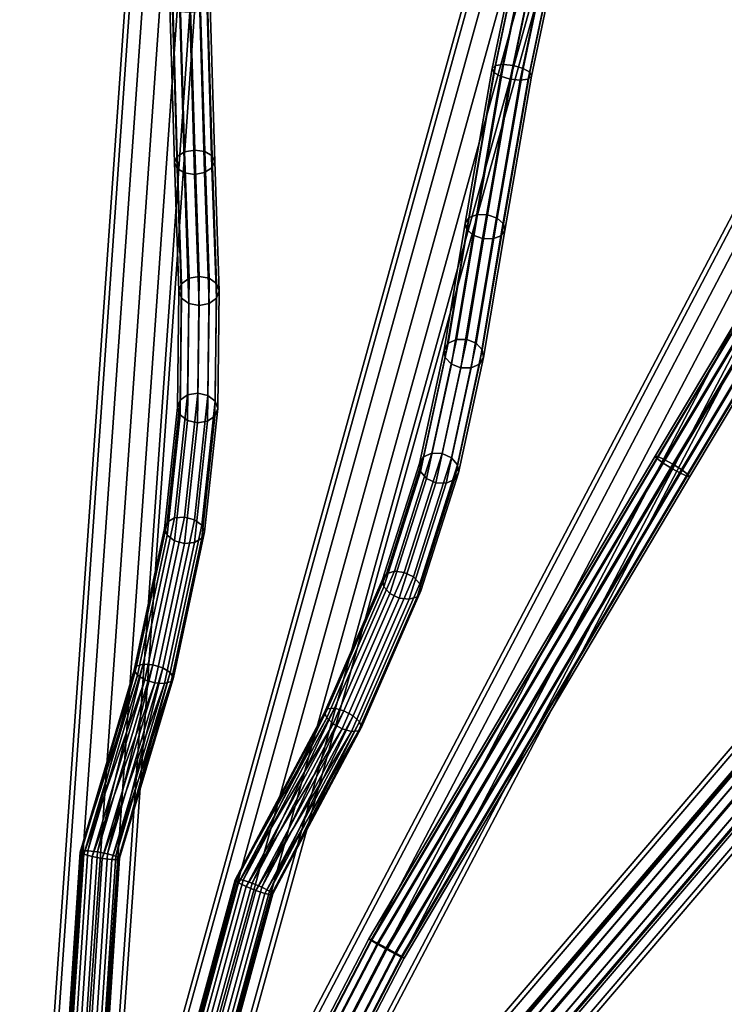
# Model space of a CAD drawing. Extents: x -43.1 to 43.1, y -41.3 to 41.3.
# Tile 513 of 744: x 0 to 5.4, y 4.9 to 12.5. Entities that reach past the tile are written whole.
import ezdxf

# ---------------------------------------------------------------- set-up
doc = ezdxf.new("R2010")
doc.units = 0
doc.layers.add('CABLE.1', color=18, linetype='CONTINUOUS')
doc.layers.add('METAL_BASE', color=254, linetype='CONTINUOUS')

msp = doc.modelspace()

# ---------------------------------------------------------------- linework, layer by layer
at = {"layer": 'CABLE.1'}
for points in [[(3.6784, 12.1424, 40.4409), (3.6517, 12.12, 40.3671), (3.9712, 13.6445, 40.0803), (3.9937, 13.6468, 40.1578)], [(3.6517, 12.12, 40.3671), (3.6658, 12.0896, 40.2929), (3.9894, 13.6333, 40.0025), (3.9712, 13.6445, 40.0803)], [(3.6658, 12.0896, 40.2929), (3.717, 12.0593, 40.2381), (4.0433, 13.616, 39.9453), (3.9894, 13.6333, 40.0025)], [(3.7388, 12.1507, 40.4943), (3.6784, 12.1424, 40.4409), (3.9937, 13.6468, 40.1578), (4.0508, 13.6395, 40.2143)], [(3.8167, 12.1428, 40.5132), (3.7388, 12.1507, 40.4943), (4.0508, 13.6395, 40.2143), (4.1272, 13.6246, 40.2345)], [(3.717, 12.0593, 40.2381), (3.7915, 12.0372, 40.2174), (4.1185, 13.5975, 39.9239), (4.0433, 13.616, 39.9453)], [(3.7915, 12.0372, 40.2174), (3.8694, 12.0292, 40.2363), (4.1949, 13.5825, 39.9441), (4.1185, 13.5975, 39.9239)], [(3.8912, 12.1207, 40.4925), (3.8167, 12.1428, 40.5132), (4.1272, 13.6246, 40.2345), (4.2025, 13.606, 40.2131)], [(3.8694, 12.0292, 40.2363), (3.9297, 12.0376, 40.2897), (4.252, 13.5752, 40.0005), (4.1949, 13.5825, 39.9441)], [(3.9423, 12.0904, 40.4376), (3.8912, 12.1207, 40.4925), (4.2025, 13.606, 40.2131), (4.2564, 13.5888, 40.1558)], [(3.9297, 12.0376, 40.2897), (3.9565, 12.0599, 40.3634), (4.2745, 13.5775, 40.078), (4.252, 13.5752, 40.0005)], [(3.9565, 12.0599, 40.3634), (3.9423, 12.0904, 40.4376), (4.2564, 13.5888, 40.1558), (4.2745, 13.5775, 40.078)], [(1.2756, 11.4746, 5.17), (1.2185, 11.4394, 5.1252), (1.1838, 12.632, 4.4409), (1.2413, 12.6522, 4.4943)], [(1.3533, 11.4885, 5.1853), (1.2756, 11.4746, 5.17), (1.2413, 12.6522, 4.4943), (1.3192, 12.6599, 4.5132)], [(1.4309, 11.4773, 5.167), (1.3533, 11.4885, 5.1853), (1.3192, 12.6599, 4.5132), (1.3966, 12.6531, 4.4925)], [(1.4874, 11.444, 5.12), (1.4309, 11.4773, 5.167), (1.3966, 12.6531, 4.4925), (1.4528, 12.6336, 4.4376)], [(1.2185, 11.4394, 5.1252), (1.1973, 11.3922, 5.0629), (1.162, 12.6047, 4.3671), (1.1838, 12.632, 4.4409)], [(1.1973, 11.3922, 5.0629), (1.2177, 11.3458, 4.9999), (1.1819, 12.5777, 4.2929), (1.162, 12.6047, 4.3671)], [(1.2177, 11.3458, 4.9999), (1.2742, 11.3125, 4.9529), (1.2381, 12.5582, 4.2381), (1.1819, 12.5777, 4.2929)], [(1.4294, 11.3152, 4.9499), (1.4866, 11.3504, 4.9946), (1.4509, 12.5794, 4.2897), (1.3934, 12.5592, 4.2363)], [(1.4866, 11.3504, 4.9946), (1.5078, 11.3976, 5.0569), (1.4727, 12.6066, 4.3634), (1.4509, 12.5794, 4.2897)], [(1.5078, 11.3976, 5.0569), (1.4874, 11.444, 5.12), (1.4528, 12.6336, 4.4376), (1.4727, 12.6066, 4.3634)], [(1.2742, 11.3125, 4.9529), (1.3517, 11.3013, 4.9346), (1.3155, 12.5514, 4.2174), (1.2381, 12.5582, 4.2381)], [(1.3517, 11.3013, 4.9346), (1.4294, 11.3152, 4.9499), (1.3934, 12.5592, 4.2363), (1.3155, 12.5514, 4.2174)], [(3.4746, 10.9668, 41.1252), (3.4445, 10.9248, 41.0629), (3.6517, 12.12, 40.3671), (3.6784, 12.1424, 40.4409)], [(3.4445, 10.9248, 41.0629), (3.4552, 10.8753, 40.9999), (3.6658, 12.0896, 40.2929), (3.6517, 12.12, 40.3671)], [(3.5377, 10.9899, 41.17), (3.4746, 10.9668, 41.1252), (3.6784, 12.1424, 40.4409), (3.7388, 12.1507, 40.4943)], [(3.6166, 10.988, 41.1853), (3.5377, 10.9899, 41.17), (3.7388, 12.1507, 40.4943), (3.8167, 12.1428, 40.5132)], [(3.6903, 10.9616, 41.167), (3.6166, 10.988, 41.1853), (3.8167, 12.1428, 40.5132), (3.8912, 12.1207, 40.4925)], [(3.7391, 10.9177, 41.12), (3.6903, 10.9616, 41.167), (3.8912, 12.1207, 40.4925), (3.9423, 12.0904, 40.4376)], [(3.4552, 10.8753, 40.9999), (3.504, 10.8314, 40.9529), (3.717, 12.0593, 40.2381), (3.6658, 12.0896, 40.2929)], [(3.504, 10.8314, 40.9529), (3.5777, 10.8049, 40.9346), (3.7915, 12.0372, 40.2174), (3.717, 12.0593, 40.2381)], [(3.5777, 10.8049, 40.9346), (3.6566, 10.803, 40.9499), (3.8694, 12.0292, 40.2363), (3.7915, 12.0372, 40.2174)], [(3.6566, 10.803, 40.9499), (3.7196, 10.8262, 40.9946), (3.9297, 12.0376, 40.2897), (3.8694, 12.0292, 40.2363)], [(3.7196, 10.8262, 40.9946), (3.7498, 10.8681, 41.0569), (3.9565, 12.0599, 40.3634), (3.9297, 12.0376, 40.2897)], [(3.7498, 10.8681, 41.0569), (3.7391, 10.9177, 41.12), (3.9423, 12.0904, 40.4376), (3.9565, 12.0599, 40.3634)], [(4.9312, 9.1205, 36.8864), (4.9112, 9.1228, 36.8084), (6.4124, 11.6318, 36.3172), (6.4382, 11.6393, 36.3933)], [(4.9112, 9.1228, 36.8084), (4.927, 9.1039, 36.7318), (6.4225, 11.6034, 36.2424), (6.4124, 11.6318, 36.3172)], [(4.927, 9.1039, 36.7318), (4.9743, 9.0689, 36.6769), (6.4658, 11.5615, 36.1889), (6.4225, 11.6034, 36.2424)], [(4.9816, 9.0977, 36.9448), (4.9312, 9.1205, 36.8864), (6.4382, 11.6393, 36.3933), (6.493, 11.6237, 36.4502)], [(5.049, 9.0604, 36.9679), (4.9816, 9.0977, 36.9448), (6.493, 11.6237, 36.4502), (6.5621, 11.5894, 36.4728)], [(5.1152, 9.0187, 36.9497), (5.049, 9.0604, 36.9679), (6.5621, 11.5894, 36.4728), (6.627, 11.5454, 36.455)], [(4.9743, 9.0689, 36.6769), (5.0406, 9.0272, 36.6586), (6.5307, 11.5176, 36.1711), (6.4658, 11.5615, 36.1889)], [(5.0406, 9.0272, 36.6586), (5.108, 8.99, 36.6818), (6.5998, 11.4832, 36.1937), (6.5307, 11.5176, 36.1711)], [(5.1626, 8.9837, 36.8948), (5.1152, 9.0187, 36.9497), (6.627, 11.5454, 36.455), (6.6703, 11.5036, 36.4015)], [(5.1784, 8.9649, 36.8181), (5.1626, 8.9837, 36.8948), (6.6703, 11.5036, 36.4015), (6.6804, 11.4751, 36.3267)], [(1.2527, 10.4559, 6.0626), (1.2317, 10.3995, 6.0092), (1.1973, 11.3922, 5.0629), (1.2185, 11.4394, 5.1252)], [(1.3097, 10.4973, 6.1015), (1.2527, 10.4559, 6.0626), (1.2185, 11.4394, 5.1252), (1.2756, 11.4746, 5.17)], [(1.3874, 10.5127, 6.1152), (1.3097, 10.4973, 6.1015), (1.2756, 11.4746, 5.17), (1.3533, 11.4885, 5.1853)], [(1.465, 10.4979, 6.1002), (1.3874, 10.5127, 6.1152), (1.3533, 11.4885, 5.1853), (1.4309, 11.4773, 5.167)], [(1.5217, 10.4569, 6.0605), (1.465, 10.4979, 6.1002), (1.4309, 11.4773, 5.167), (1.4874, 11.444, 5.12)], [(1.5424, 10.4007, 6.0066), (1.5217, 10.4569, 6.0605), (1.4874, 11.444, 5.12), (1.5078, 11.3976, 5.0569)], [(5.108, 8.99, 36.6818), (5.1584, 8.9671, 36.7402), (6.6546, 11.4677, 36.2506), (6.5998, 11.4832, 36.1937)], [(5.1584, 8.9671, 36.7402), (5.1784, 8.9649, 36.8181), (6.6804, 11.4751, 36.3267), (6.6546, 11.4677, 36.2506)], [(1.2317, 10.3995, 6.0092), (1.2524, 10.3433, 5.9553), (1.2177, 11.3458, 4.9999), (1.1973, 11.3922, 5.0629)], [(1.2524, 10.3433, 5.9553), (1.3091, 10.3024, 5.9156), (1.2742, 11.3125, 4.9529), (1.2177, 11.3458, 4.9999)], [(1.4645, 10.303, 5.9143), (1.5214, 10.3444, 5.9532), (1.4866, 11.3504, 4.9946), (1.4294, 11.3152, 4.9499)], [(1.5214, 10.3444, 5.9532), (1.5424, 10.4007, 6.0066), (1.5078, 11.3976, 5.0569), (1.4866, 11.3504, 4.9946)], [(1.3091, 10.3024, 5.9156), (1.3868, 10.2876, 5.9006), (1.3517, 11.3013, 4.9346), (1.2742, 11.3125, 4.9529)], [(1.3868, 10.2876, 5.9006), (1.4645, 10.303, 5.9143), (1.4294, 11.3152, 4.9499), (1.3517, 11.3013, 4.9346)], [(3.3121, 9.9962, 42.0626), (3.2803, 9.9452, 42.0092), (3.4445, 10.9248, 41.0629), (3.4746, 10.9668, 41.1252)], [(3.3762, 10.0254, 42.1015), (3.3121, 9.9962, 42.0626), (3.4746, 10.9668, 41.1252), (3.5377, 10.9899, 41.17)], [(3.4554, 10.025, 42.1152), (3.3762, 10.0254, 42.1015), (3.5377, 10.9899, 41.17), (3.6166, 10.988, 41.1853)], [(3.5285, 9.9951, 42.1002), (3.4554, 10.025, 42.1152), (3.6166, 10.988, 41.1853), (3.6903, 10.9616, 41.167)], [(3.2803, 9.9452, 42.0092), (3.2894, 9.886, 41.9553), (3.4552, 10.8753, 40.9999), (3.4445, 10.9248, 41.0629)], [(3.576, 9.9436, 42.0605), (3.5285, 9.9951, 42.1002), (3.6903, 10.9616, 41.167), (3.7391, 10.9177, 41.12)], [(3.585, 9.8844, 42.0066), (3.576, 9.9436, 42.0605), (3.7391, 10.9177, 41.12), (3.7498, 10.8681, 41.0569)], [(3.2894, 9.886, 41.9553), (3.3368, 9.8346, 41.9156), (3.504, 10.8314, 40.9529), (3.4552, 10.8753, 40.9999)], [(3.3368, 9.8346, 41.9156), (3.4099, 9.8046, 41.9006), (3.5777, 10.8049, 40.9346), (3.504, 10.8314, 40.9529)], [(3.4891, 9.8042, 41.9143), (3.5532, 9.8334, 41.9532), (3.7196, 10.8262, 40.9946), (3.6566, 10.803, 40.9499)], [(3.5532, 9.8334, 41.9532), (3.585, 9.8844, 42.0066), (3.7498, 10.8681, 41.0569), (3.7196, 10.8262, 40.9946)], [(3.4099, 9.8046, 41.9006), (3.4891, 9.8042, 41.9143), (3.6566, 10.803, 40.9499), (3.5777, 10.8049, 40.9346)], [(3.7524, 4.6327, 27.8333), (3.7673, 4.618, 27.7557), (8.8892, 10.615, 27.4966), (8.8766, 10.6323, 27.5741)], [(3.7693, 4.6203, 27.911), (3.7524, 4.6327, 27.8333), (8.8766, 10.6323, 27.5741), (8.8957, 10.6226, 27.6517)], [(3.7673, 4.618, 27.7557), (3.8097, 4.5802, 27.6989), (8.93, 10.5753, 27.4398), (8.8892, 10.615, 27.4966)], [(3.8132, 4.5843, 27.9678), (3.7693, 4.6203, 27.911), (8.8957, 10.6226, 27.6517), (8.9413, 10.5885, 27.7084)], [(3.8725, 4.5342, 27.9886), (3.8132, 4.5843, 27.9678), (8.9413, 10.5885, 27.7084), (9.0012, 10.5391, 27.7292)], [(1.3765, 9.6091, 7.1585), (1.2988, 9.596, 7.1423), (1.3097, 10.4973, 6.1015), (1.3874, 10.5127, 6.1152)], [(1.4541, 9.5915, 7.1467), (1.3765, 9.6091, 7.1585), (1.3874, 10.5127, 6.1152), (1.465, 10.4979, 6.1002)], [(3.8097, 4.5802, 27.6989), (3.8685, 4.5295, 27.6781), (8.9882, 10.5238, 27.4191), (8.93, 10.5753, 27.4398)], [(3.8685, 4.5295, 27.6781), (3.9278, 4.4793, 27.6989), (9.0481, 10.4744, 27.4398), (8.9882, 10.5238, 27.4191)], [(3.9313, 4.4834, 27.9678), (3.8725, 4.5342, 27.9886), (9.0012, 10.5391, 27.7292), (9.0594, 10.4876, 27.7084)], [(1.2418, 9.5556, 7.1024), (1.2208, 9.4988, 7.0495), (1.2317, 10.3995, 6.0092), (1.2527, 10.4559, 6.0626)], [(1.2988, 9.596, 7.1423), (1.2418, 9.5556, 7.1024), (1.2527, 10.4559, 6.0626), (1.3097, 10.4973, 6.1015)], [(1.5108, 9.5477, 7.1101), (1.4541, 9.5915, 7.1467), (1.465, 10.4979, 6.1002), (1.5217, 10.4569, 6.0605)], [(1.5313, 9.4897, 7.0584), (1.5108, 9.5477, 7.1101), (1.5217, 10.4569, 6.0605), (1.5424, 10.4007, 6.0066)], [(3.9278, 4.4793, 27.6989), (3.9718, 4.4433, 27.7557), (9.0937, 10.4403, 27.4966), (9.0481, 10.4744, 27.4398)], [(3.9738, 4.4456, 27.911), (3.9313, 4.4834, 27.9678), (9.0594, 10.4876, 27.7084), (9.1002, 10.4479, 27.6517)], [(3.9718, 4.4433, 27.7557), (3.9886, 4.431, 27.8333), (9.1128, 10.4306, 27.5741), (9.0937, 10.4403, 27.4966)], [(3.9886, 4.431, 27.8333), (3.9738, 4.4456, 27.911), (9.1002, 10.4479, 27.6517), (9.1128, 10.4306, 27.5741)], [(1.2208, 9.4988, 7.0495), (1.2414, 9.4407, 6.9978), (1.2524, 10.3433, 5.9553), (1.2317, 10.3995, 6.0092)], [(1.5103, 9.4328, 7.0056), (1.5313, 9.4897, 7.0584), (1.5424, 10.4007, 6.0066), (1.5214, 10.3444, 5.9532)], [(1.2414, 9.4407, 6.9978), (1.298, 9.397, 6.9612), (1.3091, 10.3024, 5.9156), (1.2524, 10.3433, 5.9553)], [(1.298, 9.397, 6.9612), (1.3756, 9.3793, 6.9494), (1.3868, 10.2876, 5.9006), (1.3091, 10.3024, 5.9156)], [(1.3756, 9.3793, 6.9494), (1.4533, 9.3924, 6.9657), (1.4645, 10.303, 5.9143), (1.3868, 10.2876, 5.9006)], [(1.4533, 9.3924, 6.9657), (1.5103, 9.4328, 7.0056), (1.5214, 10.3444, 5.9532), (1.4645, 10.303, 5.9143)], [(3.122, 9.1162, 43.1024), (3.09, 9.0647, 43.0495), (3.2803, 9.9452, 42.0092), (3.3121, 9.9962, 42.0626)], [(3.1859, 9.1444, 43.1423), (3.122, 9.1162, 43.1024), (3.3121, 9.9962, 42.0626), (3.3762, 10.0254, 42.1015)], [(3.2647, 9.1418, 43.1585), (3.1859, 9.1444, 43.1423), (3.3762, 10.0254, 42.1015), (3.4554, 10.025, 42.1152)], [(3.3371, 9.109, 43.1467), (3.2647, 9.1418, 43.1585), (3.4554, 10.025, 42.1152), (3.5285, 9.9951, 42.1002)], [(3.3839, 9.0549, 43.1101), (3.3371, 9.109, 43.1467), (3.5285, 9.9951, 42.1002), (3.576, 9.9436, 42.0605)], [(3.09, 9.0647, 43.0495), (3.0986, 9.0037, 42.9978), (3.2894, 9.886, 41.9553), (3.2803, 9.9452, 42.0092)], [(3.3925, 8.9939, 43.0584), (3.3839, 9.0549, 43.1101), (3.576, 9.9436, 42.0605), (3.585, 9.8844, 42.0066)], [(3.0986, 9.0037, 42.9978), (3.1454, 8.9495, 42.9612), (3.3368, 9.8346, 41.9156), (3.2894, 9.886, 41.9553)], [(3.1454, 8.9495, 42.9612), (3.2179, 8.9168, 42.9494), (3.4099, 9.8046, 41.9006), (3.3368, 9.8346, 41.9156)], [(3.2966, 8.9141, 42.9657), (3.3605, 8.9423, 43.0056), (3.5532, 9.8334, 41.9532), (3.4891, 9.8042, 41.9143)], [(3.3605, 8.9423, 43.0056), (3.3925, 8.9939, 43.0584), (3.585, 9.8844, 42.0066), (3.5532, 9.8334, 41.9532)], [(3.2179, 8.9168, 42.9494), (3.2966, 8.9141, 42.9657), (3.4891, 9.8042, 41.9143), (3.4099, 9.8046, 41.9006)], [(1.1967, 8.6449, 8.1385), (1.1405, 8.6126, 8.0902), (1.2418, 9.5556, 7.1024), (1.2988, 9.596, 7.1423)], [(1.2738, 8.6517, 8.1612), (1.1967, 8.6449, 8.1385), (1.2988, 9.596, 7.1423), (1.3765, 9.6091, 7.1585)], [(1.351, 8.6313, 8.1522), (1.2738, 8.6517, 8.1612), (1.3765, 9.6091, 7.1585), (1.4541, 9.5915, 7.1467)], [(1.1405, 8.6126, 8.0902), (1.1203, 8.5635, 8.0292), (1.2208, 9.4988, 7.0495), (1.2418, 9.5556, 7.1024)], [(1.4078, 8.589, 8.114), (1.351, 8.6313, 8.1522), (1.4541, 9.5915, 7.1467), (1.5108, 9.5477, 7.1101)], [(1.4289, 8.5363, 8.0567), (1.4078, 8.589, 8.114), (1.5108, 9.5477, 7.1101), (1.5313, 9.4897, 7.0584)], [(1.1203, 8.5635, 8.0292), (1.1413, 8.5108, 7.9719), (1.2414, 9.4407, 6.9978), (1.2208, 9.4988, 7.0495)], [(1.1413, 8.5108, 7.9719), (1.1981, 8.4685, 7.9336), (1.298, 9.397, 6.9612), (1.2414, 9.4407, 6.9978)], [(1.4086, 8.4872, 7.9957), (1.4289, 8.5363, 8.0567), (1.5313, 9.4897, 7.0584), (1.5103, 9.4328, 7.0056)], [(1.1981, 8.4685, 7.9336), (1.2753, 8.4481, 7.9247), (1.3756, 9.3793, 6.9494), (1.298, 9.397, 6.9612)], [(1.2753, 8.4481, 7.9247), (1.3524, 8.4549, 7.9474), (1.4533, 9.3924, 6.9657), (1.3756, 9.3793, 6.9494)], [(1.3524, 8.4549, 7.9474), (1.4086, 8.4872, 7.9957), (1.5103, 9.4328, 7.0056), (1.4533, 9.3924, 6.9657)], [(2.8962, 8.2327, 44.1385), (2.8347, 8.2123, 44.0902), (3.122, 9.1162, 43.1024), (3.1859, 9.1444, 43.1423)], [(2.9731, 8.2241, 44.1612), (2.8962, 8.2327, 44.1385), (3.1859, 9.1444, 43.1423), (3.2647, 9.1418, 43.1585)], [(3.0447, 8.1886, 44.1522), (2.9731, 8.2241, 44.1612), (3.2647, 9.1418, 43.1585), (3.3371, 9.109, 43.1467)], [(2.6996, 5.3904, 37.0032), (2.7188, 5.3774, 36.9262), (4.927, 9.1039, 36.7318), (4.9112, 9.1228, 36.8084)], [(2.7167, 5.3832, 37.0814), (2.6996, 5.3904, 37.0032), (4.9112, 9.1228, 36.8084), (4.9312, 9.1205, 36.8864)], [(2.7657, 5.3577, 37.1399), (2.7167, 5.3832, 37.0814), (4.9312, 9.1205, 36.8864), (4.9816, 9.0977, 36.9448)], [(2.7188, 5.3774, 36.9262), (2.7693, 5.3478, 36.871), (4.9743, 9.0689, 36.6769), (4.927, 9.1039, 36.7318)], [(2.8334, 5.3209, 37.1629), (2.7657, 5.3577, 37.1399), (4.9816, 9.0977, 36.9448), (5.049, 9.0604, 36.9679)], [(2.7693, 5.3478, 36.871), (2.8375, 5.3094, 36.8525), (5.0406, 9.0272, 36.6586), (4.9743, 9.0689, 36.6769)], [(2.8347, 8.2123, 44.0902), (2.8051, 8.1683, 44.0292), (3.09, 9.0647, 43.0495), (3.122, 9.1162, 43.1024)], [(2.8051, 8.1683, 44.0292), (2.8152, 8.1124, 43.9719), (3.0986, 9.0037, 42.9978), (3.09, 9.0647, 43.0495)], [(2.9016, 5.2825, 37.1444), (2.8334, 5.3209, 37.1629), (5.049, 9.0604, 36.9679), (5.1152, 9.0187, 36.9497)], [(3.0919, 8.1359, 44.114), (3.0447, 8.1886, 44.1522), (3.3371, 9.109, 43.1467), (3.3839, 9.0549, 43.1101)], [(2.8152, 8.1124, 43.9719), (2.8624, 8.0597, 43.9336), (3.1454, 8.9495, 42.9612), (3.0986, 9.0037, 42.9978)], [(2.8375, 5.3094, 36.8525), (2.9052, 5.2725, 36.8755), (5.108, 8.99, 36.6818), (5.0406, 9.0272, 36.6586)], [(2.952, 5.2528, 37.0892), (2.9016, 5.2825, 37.1444), (5.1152, 9.0187, 36.9497), (5.1626, 8.9837, 36.8948)], [(2.9052, 5.2725, 36.8755), (2.9541, 5.2471, 36.934), (5.1584, 8.9671, 36.7402), (5.108, 8.99, 36.6818)], [(2.9713, 5.2399, 37.0122), (2.952, 5.2528, 37.0892), (5.1626, 8.9837, 36.8948), (5.1784, 8.9649, 36.8181)], [(3.0724, 8.036, 43.9957), (3.102, 8.0801, 44.0567), (3.3925, 8.9939, 43.0584), (3.3605, 8.9423, 43.0056)], [(3.102, 8.0801, 44.0567), (3.0919, 8.1359, 44.114), (3.3839, 9.0549, 43.1101), (3.3925, 8.9939, 43.0584)], [(2.8624, 8.0597, 43.9336), (2.934, 8.0242, 43.9247), (3.2179, 8.9168, 42.9494), (3.1454, 8.9495, 42.9612)], [(2.934, 8.0242, 43.9247), (3.0109, 8.0156, 43.9474), (3.2966, 8.9141, 42.9657), (3.2179, 8.9168, 42.9494)], [(2.9541, 5.2471, 36.934), (2.9713, 5.2399, 37.0122), (5.1784, 8.9649, 36.8181), (5.1584, 8.9671, 36.7402)], [(3.0109, 8.0156, 43.9474), (3.0724, 8.036, 43.9957), (3.3605, 8.9423, 43.0056), (3.2966, 8.9141, 42.9657)], [(0.9029, 7.4989, 8.8696), (0.8863, 7.4678, 8.7961), (1.1203, 8.5635, 8.0292), (1.1405, 8.6126, 8.0902)], [(0.9555, 7.5143, 8.9297), (0.9029, 7.4989, 8.8696), (1.1405, 8.6126, 8.0902), (1.1967, 8.6449, 8.1385)], [(1.0302, 7.5097, 8.9603), (0.9555, 7.5143, 8.9297), (1.1967, 8.6449, 8.1385), (1.2738, 8.6517, 8.1612)], [(1.1068, 7.4865, 8.9532), (1.0302, 7.5097, 8.9603), (1.2738, 8.6517, 8.1612), (1.351, 8.6313, 8.1522)], [(1.1649, 7.4508, 8.9102), (1.1068, 7.4865, 8.9532), (1.351, 8.6313, 8.1522), (1.4078, 8.589, 8.114)], [(0.8863, 7.4678, 8.7961), (0.9103, 7.4292, 8.7289), (1.1413, 8.5108, 7.9719), (1.1203, 8.5635, 8.0292)], [(1.1889, 7.4122, 8.843), (1.1649, 7.4508, 8.9102), (1.4078, 8.589, 8.114), (1.4289, 8.5363, 8.0567)], [(1.1724, 7.3811, 8.7695), (1.1889, 7.4122, 8.843), (1.4289, 8.5363, 8.0567), (1.4086, 8.4872, 7.9957)], [(0.9103, 7.4292, 8.7289), (0.9684, 7.3935, 8.686), (1.1981, 8.4685, 7.9336), (1.1413, 8.5108, 7.9719)], [(0.9684, 7.3935, 8.686), (1.0451, 7.3702, 8.6789), (1.2753, 8.4481, 7.9247), (1.1981, 8.4685, 7.9336)], [(1.0451, 7.3702, 8.6789), (1.1197, 7.3657, 8.7094), (1.3524, 8.4549, 7.9474), (1.2753, 8.4481, 7.9247)], [(1.1197, 7.3657, 8.7094), (1.1724, 7.3811, 8.7695), (1.4086, 8.4872, 7.9957), (1.3524, 8.4549, 7.9474)], [(2.4344, 7.1729, 44.9297), (2.3798, 7.1684, 44.8696), (2.8347, 8.2123, 44.0902), (2.8962, 8.2327, 44.1385)], [(2.5067, 7.1536, 44.9603), (2.4344, 7.1729, 44.9297), (2.8962, 8.2327, 44.1385), (2.9731, 8.2241, 44.1612)], [(2.5771, 7.1155, 44.9532), (2.5067, 7.1536, 44.9603), (2.9731, 8.2241, 44.1612), (3.0447, 8.1886, 44.1522)], [(2.3798, 7.1684, 44.8696), (2.3574, 7.1411, 44.7961), (2.8051, 8.1683, 44.0292), (2.8347, 8.2123, 44.0902)], [(2.3574, 7.1411, 44.7961), (2.3732, 7.0985, 44.7289), (2.8152, 8.1124, 43.9719), (2.8051, 8.1683, 44.0292)], [(2.627, 7.069, 44.9102), (2.5771, 7.1155, 44.9532), (3.0447, 8.1886, 44.1522), (3.0919, 8.1359, 44.114)], [(2.3732, 7.0985, 44.7289), (2.423, 7.052, 44.686), (2.8624, 8.0597, 43.9336), (2.8152, 8.1124, 43.9719)], [(2.6204, 6.9991, 44.7695), (2.6428, 7.0264, 44.843), (3.102, 8.0801, 44.0567), (3.0724, 8.036, 43.9957)], [(2.6428, 7.0264, 44.843), (2.627, 7.069, 44.9102), (3.0919, 8.1359, 44.114), (3.102, 8.0801, 44.0567)], [(2.423, 7.052, 44.686), (2.4935, 7.0139, 44.6789), (2.934, 8.0242, 43.9247), (2.8624, 8.0597, 43.9336)], [(2.4935, 7.0139, 44.6789), (2.5657, 6.9946, 44.7094), (3.0109, 8.0156, 43.9474), (2.934, 8.0242, 43.9247)], [(2.5657, 6.9946, 44.7094), (2.6204, 6.9991, 44.7695), (3.0724, 8.036, 43.9957), (3.0109, 8.0156, 43.9474)], [(0.9103, 7.4292, 8.7289), (0.8863, 7.4678, 8.7961), (0.4676, 6.0613, 9.2082)], [(0.4787, 6.0708, 9.2878), (0.4676, 6.0613, 9.2082), (0.8863, 7.4678, 8.7961)], [(0.8863, 7.4678, 8.7961), (0.9029, 7.4989, 8.8696), (0.4787, 6.0708, 9.2878)], [(0.5277, 6.0713, 9.3516), (0.4787, 6.0708, 9.2878), (0.9029, 7.4989, 8.8696)], [(0.9029, 7.4989, 8.8696), (0.9555, 7.5143, 8.9297), (0.5277, 6.0713, 9.3516)], [(0.6015, 6.0627, 9.3825), (0.5277, 6.0713, 9.3516), (0.9555, 7.5143, 8.9297)], [(0.9555, 7.5143, 8.9297), (1.0302, 7.5097, 8.9603), (0.6015, 6.0627, 9.3825)], [(0.6804, 6.0472, 9.3721), (0.6015, 6.0627, 9.3825), (1.0302, 7.5097, 8.9603)], [(1.0302, 7.5097, 8.9603), (1.1068, 7.4865, 8.9532), (0.6804, 6.0472, 9.3721)], [(0.7432, 6.0291, 9.3233), (0.6804, 6.0472, 9.3721), (1.1068, 7.4865, 8.9532)], [(1.1068, 7.4865, 8.9532), (1.1649, 7.4508, 8.9102), (0.7432, 6.0291, 9.3233)], [(0.4676, 6.0613, 9.2082), (0.4975, 6.0454, 9.134), (0.9103, 7.4292, 8.7289)], [(0.9684, 7.3935, 8.686), (0.9103, 7.4292, 8.7289), (0.4975, 6.0454, 9.134)], [(0.4975, 6.0454, 9.134), (0.5602, 6.0273, 9.0852), (0.9684, 7.3935, 8.686)], [(1.0451, 7.3702, 8.6789), (0.9684, 7.3935, 8.686), (0.5602, 6.0273, 9.0852)], [(0.773, 6.0132, 9.2492), (0.7432, 6.0291, 9.3233), (1.1649, 7.4508, 8.9102)], [(0.762, 6.0037, 9.1695), (0.773, 6.0132, 9.2492), (1.1889, 7.4122, 8.843)], [(1.1889, 7.4122, 8.843), (1.1724, 7.3811, 8.7695), (0.762, 6.0037, 9.1695)], [(1.1649, 7.4508, 8.9102), (1.1889, 7.4122, 8.843), (0.773, 6.0132, 9.2492)], [(0.5602, 6.0273, 9.0852), (0.6391, 6.0118, 9.0749), (1.0451, 7.3702, 8.6789)], [(1.1197, 7.3657, 8.7094), (1.0451, 7.3702, 8.6789), (0.6391, 6.0118, 9.0749)], [(0.6391, 6.0118, 9.0749), (0.713, 6.0032, 9.1057), (1.1197, 7.3657, 8.7094)], [(0.713, 6.0032, 9.1057), (0.762, 6.0037, 9.1695), (1.1724, 7.3811, 8.7695)], [(1.1724, 7.3811, 8.7695), (1.1197, 7.3657, 8.7094), (0.713, 6.0032, 9.1057)], [(2.3574, 7.1411, 44.7961), (2.3798, 7.1684, 44.8696), (1.6794, 5.8535, 45.2878)], [(1.7275, 5.8442, 45.3516), (1.6794, 5.8535, 45.2878), (2.3798, 7.1684, 44.8696)], [(2.3798, 7.1684, 44.8696), (2.4344, 7.1729, 44.9297), (1.7275, 5.8442, 45.3516)], [(1.7981, 5.821, 45.3825), (1.7275, 5.8442, 45.3516), (2.4344, 7.1729, 44.9297)], [(2.4344, 7.1729, 44.9297), (2.5067, 7.1536, 44.9603), (1.7981, 5.821, 45.3825)], [(2.3732, 7.0985, 44.7289), (2.3574, 7.1411, 44.7961), (1.6666, 5.8464, 45.2082)], [(1.6794, 5.8535, 45.2878), (1.6666, 5.8464, 45.2082), (2.3574, 7.1411, 44.7961)], [(1.6666, 5.8464, 45.2082), (1.6927, 5.8248, 45.134), (2.3732, 7.0985, 44.7289)], [(2.423, 7.052, 44.686), (2.3732, 7.0985, 44.7289), (1.6927, 5.8248, 45.134)], [(1.8724, 5.7902, 45.3721), (1.7981, 5.821, 45.3825), (2.5067, 7.1536, 44.9603)], [(2.5067, 7.1536, 44.9603), (2.5771, 7.1155, 44.9532), (1.8724, 5.7902, 45.3721)], [(1.9303, 5.7599, 45.3233), (1.8724, 5.7902, 45.3721), (2.5771, 7.1155, 44.9532)], [(2.5771, 7.1155, 44.9532), (2.627, 7.069, 44.9102), (1.9303, 5.7599, 45.3233)], [(1.6927, 5.8248, 45.134), (1.7506, 5.7946, 45.0852), (2.423, 7.052, 44.686)], [(2.4935, 7.0139, 44.6789), (2.423, 7.052, 44.686), (1.7506, 5.7946, 45.0852)], [(1.7506, 5.7946, 45.0852), (1.8248, 5.7637, 45.0749), (2.4935, 7.0139, 44.6789)], [(2.5657, 6.9946, 44.7094), (2.4935, 7.0139, 44.6789), (1.8248, 5.7637, 45.0749)], [(1.9564, 5.7384, 45.2492), (1.9303, 5.7599, 45.3233), (2.627, 7.069, 44.9102)], [(1.9436, 5.7313, 45.1695), (1.9564, 5.7384, 45.2492), (2.6428, 7.0264, 44.843)], [(2.6428, 7.0264, 44.843), (2.6204, 6.9991, 44.7695), (1.9436, 5.7313, 45.1695)], [(2.627, 7.069, 44.9102), (2.6428, 7.0264, 44.843), (1.9564, 5.7384, 45.2492)], [(1.8248, 5.7637, 45.0749), (1.8955, 5.7405, 45.1057), (2.5657, 6.9946, 44.7094)], [(1.8955, 5.7405, 45.1057), (1.9436, 5.7313, 45.1695), (2.6204, 6.9991, 44.7695)], [(2.6204, 6.9991, 44.7695), (2.5657, 6.9946, 44.7094), (1.8955, 5.7405, 45.1057)], [(4.6919, 3.7855, 18.0032), (4.704, 3.7658, 17.9262), (8.2587, 6.241, 17.7318), (8.2521, 6.2648, 17.8084)], [(4.7045, 3.7719, 18.0814), (4.6919, 3.7855, 18.0032), (8.2521, 6.2648, 17.8084), (8.2694, 6.2544, 17.8864)], [(4.7385, 3.7284, 18.1399), (4.7045, 3.7719, 18.0814), (8.2694, 6.2544, 17.8864), (8.3058, 6.2127, 17.9448)], [(4.704, 3.7658, 17.9262), (4.7377, 3.7178, 17.871), (8.2873, 6.1896, 17.6769), (8.2587, 6.241, 17.7318)], [(4.7377, 3.7178, 17.871), (4.7838, 3.6546, 17.8525), (8.3303, 6.1241, 17.6586), (8.2873, 6.1896, 17.6769)], [(4.7848, 3.6668, 18.1629), (4.7385, 3.7284, 18.1399), (8.3058, 6.2127, 17.9448), (8.3517, 6.1509, 17.9679)], [(4.7838, 3.6546, 17.8525), (4.8301, 3.593, 17.8755), (8.3761, 6.0623, 17.6818), (8.3303, 6.1241, 17.6586)], [(4.8309, 3.6036, 18.1444), (4.7848, 3.6668, 18.1629), (8.3517, 6.1509, 17.9679), (8.3947, 6.0854, 17.9497)], [(0.3046, 3.3991, 9.306), (0.2943, 3.4012, 9.2263), (0.4676, 6.0613, 9.2082), (0.4787, 6.0708, 9.2878)], [(0.2943, 3.4012, 9.2263), (0.3253, 3.4009, 9.152), (0.4975, 6.0454, 9.134), (0.4676, 6.0613, 9.2082)], [(0.3532, 3.3952, 9.3699), (0.3046, 3.3991, 9.306), (0.4787, 6.0708, 9.2878), (0.5277, 6.0713, 9.3516)], [(0.3253, 3.4009, 9.152), (0.3891, 3.3984, 9.1032), (0.5602, 6.0273, 9.0852), (0.4975, 6.0454, 9.134)], [(0.4273, 3.3905, 9.4008), (0.3532, 3.3952, 9.3699), (0.5277, 6.0713, 9.3516), (0.6015, 6.0627, 9.3825)], [(0.3891, 3.3984, 9.1032), (0.4687, 3.3943, 9.0928), (0.6391, 6.0118, 9.0749), (0.5602, 6.0273, 9.0852)], [(0.507, 3.3864, 9.3904), (0.4273, 3.3905, 9.4008), (0.6015, 6.0627, 9.3825), (0.6804, 6.0472, 9.3721)], [(0.5708, 3.3839, 9.3415), (0.507, 3.3864, 9.3904), (0.6804, 6.0472, 9.3721), (0.7432, 6.0291, 9.3233)], [(0.6017, 3.3837, 9.2673), (0.5708, 3.3839, 9.3415), (0.7432, 6.0291, 9.3233), (0.773, 6.0132, 9.2492)], [(4.8301, 3.593, 17.8755), (4.8641, 3.5496, 17.934), (8.4126, 6.0206, 17.7402), (8.3761, 6.0623, 17.6818)], [(4.8646, 3.5557, 18.0892), (4.8309, 3.6036, 18.1444), (8.3947, 6.0854, 17.9497), (8.4233, 6.0339, 17.8948)], [(4.8641, 3.5496, 17.934), (4.8767, 3.5359, 18.0122), (8.4298, 6.0102, 17.8181), (8.4126, 6.0206, 17.7402)], [(4.8767, 3.5359, 18.0122), (4.8646, 3.5557, 18.0892), (8.4233, 6.0339, 17.8948), (8.4298, 6.0102, 17.8181)], [(0.4687, 3.3943, 9.0928), (0.5428, 3.3897, 9.1237), (0.713, 6.0032, 9.1057), (0.6391, 6.0118, 9.0749)], [(0.5428, 3.3897, 9.1237), (0.5915, 3.3858, 9.1876), (0.762, 6.0037, 9.1695), (0.713, 6.0032, 9.1057)], [(0.5915, 3.3858, 9.1876), (0.6017, 3.3837, 9.2673), (0.773, 6.0132, 9.2492), (0.762, 6.0037, 9.1695)], [(0.9761, 3.2701, 45.306), (0.9665, 3.2742, 45.2263), (1.6666, 5.8464, 45.2082), (1.6794, 5.8535, 45.2878)], [(0.9665, 3.2742, 45.2263), (0.9968, 3.2678, 45.152), (1.6927, 5.8248, 45.134), (1.6666, 5.8464, 45.2082)], [(1.023, 3.2566, 45.3699), (0.9761, 3.2701, 45.306), (1.6794, 5.8535, 45.2878), (1.7275, 5.8442, 45.3516)], [(0.9968, 3.2678, 45.152), (1.0588, 3.2526, 45.1032), (1.7506, 5.7946, 45.0852), (1.6927, 5.8248, 45.134)], [(1.0947, 3.2373, 45.4008), (1.023, 3.2566, 45.3699), (1.7275, 5.8442, 45.3516), (1.7981, 5.821, 45.3825)], [(1.0588, 3.2526, 45.1032), (1.136, 3.2327, 45.0928), (1.8248, 5.7637, 45.0749), (1.7506, 5.7946, 45.0852)], [(1.1719, 3.2174, 45.3904), (1.0947, 3.2373, 45.4008), (1.7981, 5.821, 45.3825), (1.8724, 5.7902, 45.3721)], [(1.234, 3.2022, 45.3415), (1.1719, 3.2174, 45.3904), (1.8724, 5.7902, 45.3721), (1.9303, 5.7599, 45.3233)], [(1.136, 3.2327, 45.0928), (1.2077, 3.2134, 45.1237), (1.8955, 5.7405, 45.1057), (1.8248, 5.7637, 45.0749)], [(1.2077, 3.2134, 45.1237), (1.2546, 3.1999, 45.1876), (1.9436, 5.7313, 45.1695), (1.8955, 5.7405, 45.1057)], [(1.2642, 3.1958, 45.2673), (1.234, 3.2022, 45.3415), (1.9303, 5.7599, 45.3233), (1.9564, 5.7384, 45.2492)], [(1.2546, 3.1999, 45.1876), (1.2642, 3.1958, 45.2673), (1.9564, 5.7384, 45.2492), (1.9436, 5.7313, 45.1695)], [(1.4767, 3.0323, 37.0213), (1.498, 3.0233, 36.9443), (2.7188, 5.3774, 36.9262), (2.6996, 5.3904, 37.0032)], [(1.4926, 3.0226, 37.0995), (1.4767, 3.0323, 37.0213), (2.6996, 5.3904, 37.0032), (2.7167, 5.3832, 37.0814)], [(1.5413, 2.9967, 37.158), (1.4926, 3.0226, 37.0995), (2.7167, 5.3832, 37.0814), (2.7657, 5.3577, 37.1399)], [(1.498, 3.0233, 36.9443), (1.5507, 2.9978, 36.8891), (2.7693, 5.3478, 36.871), (2.7188, 5.3774, 36.9262)], [(1.6098, 2.9616, 37.1811), (1.5413, 2.9967, 37.158), (2.7657, 5.3577, 37.1399), (2.8334, 5.3209, 37.1629)], [(1.5507, 2.9978, 36.8891), (1.6207, 2.9629, 36.8705), (2.8375, 5.3094, 36.8525), (2.7693, 5.3478, 36.871)], [(1.6798, 2.9267, 37.1625), (1.6098, 2.9616, 37.1811), (2.8334, 5.3209, 37.1629), (2.9016, 5.2825, 37.1444)], [(1.6207, 2.9629, 36.8705), (1.6893, 2.9278, 36.8936), (2.9052, 5.2725, 36.8755), (2.8375, 5.3094, 36.8525)], [(1.7325, 2.9013, 37.1074), (1.6798, 2.9267, 37.1625), (2.9016, 5.2825, 37.1444), (2.952, 5.2528, 37.0892)], [(1.6893, 2.9278, 36.8936), (1.738, 2.9019, 36.9521), (2.9541, 5.2471, 36.934), (2.9052, 5.2725, 36.8755)], [(1.7538, 2.8922, 37.0303), (1.7325, 2.9013, 37.1074), (2.952, 5.2528, 37.0892), (2.9713, 5.2399, 37.0122)], [(1.738, 2.9019, 36.9521), (1.7538, 2.8922, 37.0303), (2.9713, 5.2399, 37.0122), (2.9541, 5.2471, 36.934)]]:
    msp.add_3dface(points, dxfattribs=at)
at = {"layer": 'METAL_BASE'}
for points in [[(-4.1935, 32.5816, 20.447), (-4.1577, 32.5865, 20.312), (0.09, 1.6432, 20.312), (0.0541, 1.6383, 20.447)], [(-4.1577, 32.5865, 20.312), (-4.1935, 32.5816, 20.1769), (0.0541, 1.6383, 20.1769), (0.09, 1.6432, 20.312)], [(-4.2915, 32.5681, 20.5459), (-4.1935, 32.5816, 20.447), (0.0541, 1.6383, 20.447), (-0.0438, 1.6248, 20.5459)], [(-4.1935, 32.5816, 20.1769), (-4.2915, 32.5681, 20.0781), (-0.0438, 1.6248, 20.0781), (0.0541, 1.6383, 20.1769)], [(27.0036, 32.0474, 30.106), (27.0311, 32.0239, 30.241), (0.867, 1.3896, 30.241), (0.8395, 1.4131, 30.106)], [(27.0311, 32.0239, 29.9709), (27.0036, 32.0474, 30.106), (0.8395, 1.4131, 30.106), (0.867, 1.3896, 29.9709)], [(27.0311, 32.0239, 30.241), (27.1063, 31.9597, 30.3399), (0.9422, 1.3254, 30.3399), (0.867, 1.3896, 30.241)], [(27.1063, 31.9597, 29.872), (27.0311, 32.0239, 29.9709), (0.867, 1.3896, 29.9709), (0.9422, 1.3254, 29.872)], [(27.1063, 31.9597, 30.3399), (27.209, 31.8719, 30.3761), (1.0449, 1.2377, 30.3761), (0.9422, 1.3254, 30.3399)], [(27.209, 31.8719, 29.8358), (27.1063, 31.9597, 29.872), (0.9422, 1.3254, 29.872), (1.0449, 1.2377, 29.8358)], [(27.209, 31.8719, 30.3761), (27.3117, 31.7842, 30.3399), (1.1476, 1.15, 30.3399), (1.0449, 1.2377, 30.3761)], [(27.3117, 31.7842, 29.872), (27.209, 31.8719, 29.8358), (1.0449, 1.2377, 29.8358), (1.1476, 1.15, 29.872)], [(27.3117, 31.7842, 30.3399), (27.3869, 31.72, 30.241), (1.2228, 1.0858, 30.241), (1.1476, 1.15, 30.3399)], [(27.3869, 31.72, 29.9709), (27.3117, 31.7842, 29.872), (1.1476, 1.15, 29.872), (1.2228, 1.0858, 29.9709)], [(27.3869, 31.72, 30.241), (27.4144, 31.6965, 30.106), (1.2503, 1.0623, 30.106), (1.2228, 1.0858, 30.241)], [(27.4144, 31.6965, 30.106), (27.3869, 31.72, 29.9709), (1.2228, 1.0858, 29.9709), (1.2503, 1.0623, 30.106)], [(15.0599, 29.1945, 39.312), (15.0919, 29.1777, 39.447), (0.5811, 1.5197, 39.447), (0.5491, 1.5365, 39.312)], [(15.0919, 29.1777, 39.1769), (15.0599, 29.1945, 39.312), (0.5491, 1.5365, 39.312), (0.5811, 1.5197, 39.1769)], [(15.0919, 29.1777, 39.447), (15.1795, 29.1318, 39.5459), (0.6687, 1.4737, 39.5459), (0.5811, 1.5197, 39.447)], [(15.1795, 29.1318, 39.0781), (15.0919, 29.1777, 39.1769), (0.5811, 1.5197, 39.1769), (0.6687, 1.4737, 39.0781)], [(15.1795, 29.1318, 39.5459), (15.2991, 29.0691, 39.5821), (0.7883, 1.411, 39.5821), (0.6687, 1.4737, 39.5459)], [(15.2991, 29.0691, 39.0419), (15.1795, 29.1318, 39.0781), (0.6687, 1.4737, 39.0781), (0.7883, 1.411, 39.0419)], [(15.2991, 29.0691, 39.5821), (15.4187, 29.0063, 39.5459), (0.9079, 1.3482, 39.5459), (0.7883, 1.411, 39.5821)], [(15.4187, 29.0063, 39.0781), (15.2991, 29.0691, 39.0419), (0.7883, 1.411, 39.0419), (0.9079, 1.3482, 39.0781)], [(15.4187, 29.0063, 39.5459), (15.5062, 28.9604, 39.447), (0.9954, 1.3023, 39.447), (0.9079, 1.3482, 39.5459)], [(15.5062, 28.9604, 39.1769), (15.4187, 29.0063, 39.0781), (0.9079, 1.3482, 39.0781), (0.9954, 1.3023, 39.1769)], [(15.5062, 28.9604, 39.447), (15.5382, 28.9436, 39.312), (1.0275, 1.2855, 39.312), (0.9954, 1.3023, 39.447)], [(15.5382, 28.9436, 39.312), (15.5062, 28.9604, 39.1769), (0.9954, 1.3023, 39.1769), (1.0275, 1.2855, 39.312)], [(25.8107, 20.3207, 20.312), (25.8329, 20.2921, 20.447), (1.159, 1.1418, 20.447), (1.1368, 1.1704, 20.312)], [(25.8329, 20.2921, 20.1769), (25.8107, 20.3207, 20.312), (1.1368, 1.1704, 20.312), (1.159, 1.1418, 20.1769)], [(25.8329, 20.2921, 20.447), (25.8935, 20.214, 20.5459), (1.2196, 1.0637, 20.5459), (1.159, 1.1418, 20.447)], [(25.8935, 20.214, 20.0781), (25.8329, 20.2921, 20.1769), (1.159, 1.1418, 20.1769), (1.2196, 1.0637, 20.0781)], [(25.8935, 20.214, 20.5459), (25.9763, 20.1073, 20.5821), (1.3024, 0.9571, 20.5821), (1.2196, 1.0637, 20.5459)], [(25.9763, 20.1073, 20.0419), (25.8935, 20.214, 20.0781), (1.2196, 1.0637, 20.0781), (1.3024, 0.9571, 20.0419)], [(25.9763, 20.1073, 20.5821), (26.0591, 20.0006, 20.5459), (1.3852, 0.8504, 20.5459), (1.3024, 0.9571, 20.5821)], [(26.0591, 20.0006, 20.0781), (25.9763, 20.1073, 20.0419), (1.3024, 0.9571, 20.0419), (1.3852, 0.8504, 20.0781)], [(26.0591, 20.0006, 20.5459), (26.1197, 19.9225, 20.447), (1.4459, 0.7723, 20.447), (1.3852, 0.8504, 20.5459)], [(26.1197, 19.9225, 20.1769), (26.0591, 20.0006, 20.0781), (1.3852, 0.8504, 20.0781), (1.4459, 0.7723, 20.1769)], [(26.1197, 19.9225, 20.447), (26.1419, 19.8939, 20.312), (1.468, 0.7437, 20.312), (1.4459, 0.7723, 20.447)], [(26.1419, 19.8939, 20.312), (26.1197, 19.9225, 20.1769), (1.4459, 0.7723, 20.1769), (1.468, 0.7437, 20.312)], [(1.1783, 17.8191, 11.518), (1.2144, 17.8166, 11.6531), (0.0823, 1.6263, 11.6531), (0.0462, 1.6288, 11.518)], [(1.2144, 17.8166, 11.3829), (1.1783, 17.8191, 11.518), (0.0462, 1.6288, 11.518), (0.0823, 1.6263, 11.3829)], [(1.2144, 17.8166, 11.6531), (1.3131, 17.8097, 11.7519), (0.1809, 1.6194, 11.7519), (0.0823, 1.6263, 11.6531)], [(1.3131, 17.8097, 11.2841), (1.2144, 17.8166, 11.3829), (0.0823, 1.6263, 11.3829), (0.1809, 1.6194, 11.2841)], [(1.3131, 17.8097, 11.7519), (1.4478, 17.8003, 11.7881), (0.3157, 1.61, 11.7881), (0.1809, 1.6194, 11.7519)], [(1.4478, 17.8003, 11.2479), (1.3131, 17.8097, 11.2841), (0.1809, 1.6194, 11.2841), (0.3157, 1.61, 11.2479)], [(1.4478, 17.8003, 11.7881), (1.5825, 17.7909, 11.7519), (0.4504, 1.6005, 11.7519), (0.3157, 1.61, 11.7881)], [(1.5825, 17.7909, 11.2841), (1.4478, 17.8003, 11.2479), (0.3157, 1.61, 11.2479), (0.4504, 1.6005, 11.2841)], [(1.5825, 17.7909, 11.7519), (1.6811, 17.784, 11.6531), (0.549, 1.5936, 11.6531), (0.4504, 1.6005, 11.7519)], [(1.6811, 17.784, 11.3829), (1.5825, 17.7909, 11.2841), (0.4504, 1.6005, 11.2841), (0.549, 1.5936, 11.3829)], [(1.6811, 17.784, 11.6531), (1.7172, 17.7815, 11.518), (0.5851, 1.5911, 11.518), (0.549, 1.5936, 11.6531)], [(1.7172, 17.7815, 11.518), (1.6811, 17.784, 11.3829), (0.549, 1.5936, 11.3829), (0.5851, 1.5911, 11.518)], [(4.7072, 17.2265, 47.518), (4.7421, 17.2168, 47.6531), (0.4049, 1.5772, 47.6531), (0.37, 1.5869, 47.518)], [(4.7421, 17.2168, 47.3829), (4.7072, 17.2265, 47.518), (0.37, 1.5869, 47.518), (0.4049, 1.5772, 47.3829)], [(4.7421, 17.2168, 47.6531), (4.8374, 17.1904, 47.7519), (0.5002, 1.5508, 47.7519), (0.4049, 1.5772, 47.6531)], [(4.8374, 17.1904, 47.2841), (4.7421, 17.2168, 47.3829), (0.4049, 1.5772, 47.3829), (0.5002, 1.5508, 47.2841)], [(4.8374, 17.1904, 47.7519), (4.9675, 17.1543, 47.7881), (0.6303, 1.5147, 47.7881), (0.5002, 1.5508, 47.7519)], [(4.9675, 17.1543, 47.2479), (4.8374, 17.1904, 47.2841), (0.5002, 1.5508, 47.2841), (0.6303, 1.5147, 47.2479)], [(4.9675, 17.1543, 47.7881), (5.0977, 17.1182, 47.7519), (0.7604, 1.4786, 47.7519), (0.6303, 1.5147, 47.7881)], [(5.0977, 17.1182, 47.2841), (4.9675, 17.1543, 47.2479), (0.6303, 1.5147, 47.2479), (0.7604, 1.4786, 47.2841)], [(5.0977, 17.1182, 47.7519), (5.1929, 17.0918, 47.6531), (0.8557, 1.4522, 47.6531), (0.7604, 1.4786, 47.7519)], [(5.1929, 17.0918, 47.3829), (5.0977, 17.1182, 47.2841), (0.7604, 1.4786, 47.2841), (0.8557, 1.4522, 47.3829)], [(5.1929, 17.0918, 47.6531), (5.2278, 17.0821, 47.518), (0.8906, 1.4425, 47.518), (0.8557, 1.4522, 47.6531)], [(5.2278, 17.0821, 47.518), (5.1929, 17.0918, 47.3829), (0.8557, 1.4522, 47.3829), (0.8906, 1.4425, 47.518)], [(16.021, 7.8891, 11.518), (16.0369, 7.8566, 11.6531), (1.4496, 0.7419, 11.6531), (1.4337, 0.7744, 11.518)], [(16.0369, 7.8566, 11.3829), (16.021, 7.8891, 11.518), (1.4337, 0.7744, 11.518), (1.4496, 0.7419, 11.3829)], [(16.0369, 7.8566, 11.6531), (16.0802, 7.7677, 11.7519), (1.4929, 0.653, 11.7519), (1.4496, 0.7419, 11.6531)], [(16.0802, 7.7677, 11.2841), (16.0369, 7.8566, 11.3829), (1.4496, 0.7419, 11.3829), (1.4929, 0.653, 11.2841)], [(16.0802, 7.7677, 11.7519), (16.1394, 7.6463, 11.7881), (1.5521, 0.5316, 11.7881), (1.4929, 0.653, 11.7519)], [(16.1394, 7.6463, 11.2479), (16.0802, 7.7677, 11.2841), (1.4929, 0.653, 11.2841), (1.5521, 0.5316, 11.2479)], [(16.1394, 7.6463, 11.7881), (16.1986, 7.5249, 11.7519), (1.6113, 0.4102, 11.7519), (1.5521, 0.5316, 11.7881)], [(16.1986, 7.5249, 11.2841), (16.1394, 7.6463, 11.2479), (1.5521, 0.5316, 11.2479), (1.6113, 0.4102, 11.2841)], [(16.1986, 7.5249, 11.7519), (16.2419, 7.4361, 11.6531), (1.6546, 0.3214, 11.6531), (1.6113, 0.4102, 11.7519)], [(16.2419, 7.4361, 11.3829), (16.1986, 7.5249, 11.2841), (1.6113, 0.4102, 11.2841), (1.6546, 0.3214, 11.3829)], [(16.2419, 7.4361, 11.6531), (16.2578, 7.4035, 11.518), (1.6705, 0.2888, 11.518), (1.6546, 0.3214, 11.6531)], [(16.2578, 7.4035, 11.518), (16.2419, 7.4361, 11.3829), (1.6546, 0.3214, 11.3829), (1.6705, 0.2888, 11.518)]]:
    msp.add_3dface(points, dxfattribs=at)

doc.saveas('drawing.dxf')
